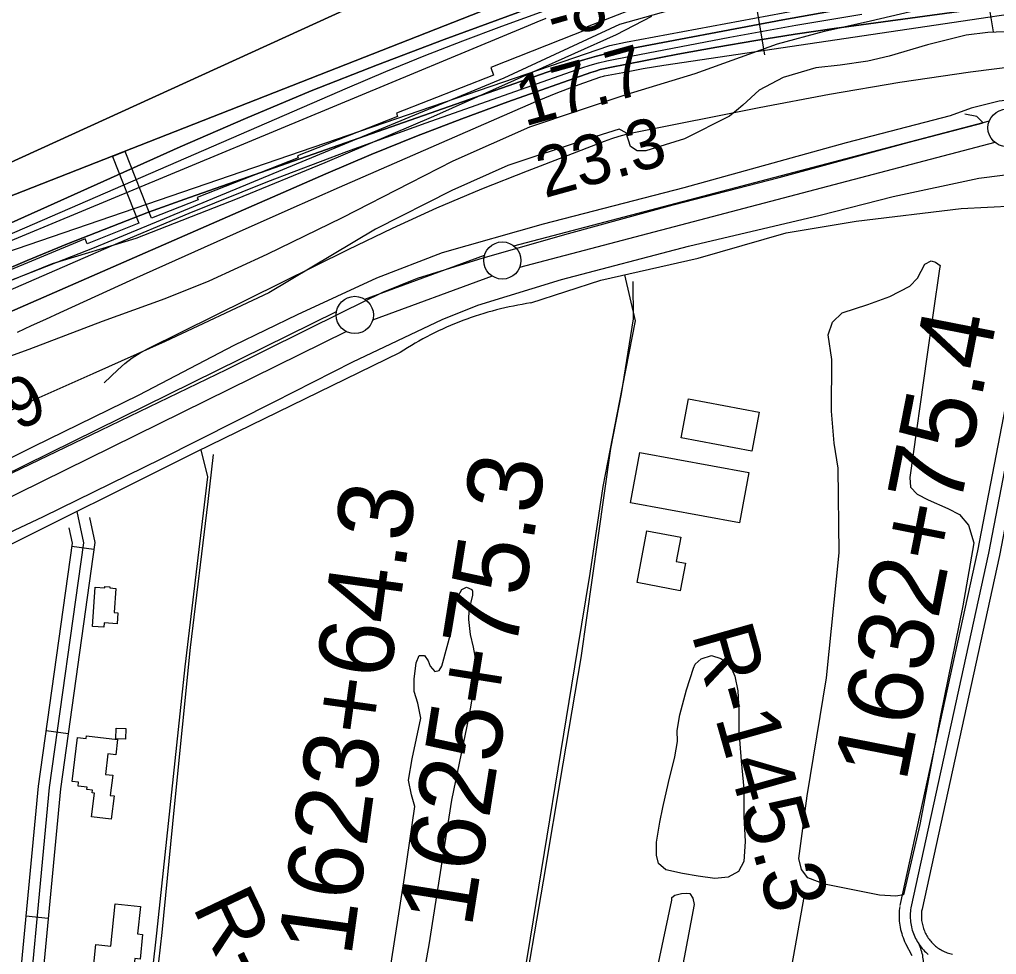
# Model space of a CAD drawing. Extents: x 3477039 to 3515015, y 546746 to 572297.
# Drawn here: x 3492421 to 3493733, y 561790 to 563045 of the extents above; entities that cross this region are included whole.
import ezdxf

# ---------------------------------------------------------------- set-up
doc = ezdxf.new("R2010")
doc.units = 0
for name, color, linetype in [('V-BLDG-OTLN', 7, 'Continuous'), ('V-DTCH-CNTR', 7, 'Continuous'), ('V-FLOD-BASE', 7, 'Continuous'), ('V-LEVE-TOET', 7, 'Continuous'), ('V-RIVR-EDGE', 7, 'Continuous'), ('V-RIVR-RANG', 7, 'Continuous'), ('V-RIVR-RANG-IDEN', 7, 'Continuous'), ('V-ROAD-CNTR', 7, 'Continuous'), ('V-RRAP-FSHR', 7, 'Continuous'), ('V-RRAP-RVMT', 7, 'Continuous'), ('V-SITE-VEGE', 7, 'Continuous'), ('V-SURV-IDEN', 7, 'Continuous'), ('V-SURV-LINE', 7, 'Continuous'), ('V-TOPO-DPTH', 7, 'Continuous'), ('V-TOPO-MINR', 7, 'Continuous'), ('V-TOPO-WATR', 7, 'Continuous'), ('V-UTIL-LINE', 7, 'Continuous')]:
    doc.layers.add(name, color=color, linetype=linetype)

msp = doc.modelspace()

# ---------------------------------------------------------------- linework, layer by layer
at = {"layer": 'V-BLDG-OTLN'}
for points in [[(3493404.6, 562465.8), (3493309.6, 562483.4), (3493319.3, 562535.8), (3493414.4, 562518.2)], [(3493388.1, 562369.6), (3493241.8, 562396.3), (3493254.2, 562463.9), (3493400.5, 562437.1)], [(3493250.4, 562289.5), (3493263.7, 562358.8), (3493309.4, 562350), (3493303.1, 562317.4), (3493315.3, 562315.1), (3493308.3, 562278.3)], [(3492550.7, 562281.4), (3492548.5, 562248.9), (3492553.4, 562248.6), (3492552.4, 562234), (3492534.8, 562235.2), (3492534.4, 562229.2), (3492519.2, 562230.3), (3492522.8, 562282.8), (3492535.8, 562282), (3492536, 562283.9), (3492542.5, 562283.5), (3492542.4, 562282)], [(3492564.1, 562093.1), (3492563.7, 562079), (3492550.7, 562079.4), (3492551.2, 562093.5)], [(3492548.2, 562002.8), (3492544.5, 561971.5), (3492518, 561974.7), (3492521.8, 562006.4), (3492518.7, 562006.8), (3492519.1, 562010.4), (3492511.7, 562011.3), (3492512, 562014.4), (3492499.9, 562015.8), (3492500.5, 562021.1), (3492491.9, 562022.2), (3492499, 562081.1), (3492510.8, 562079.7), (3492511.2, 562083.4), (3492553.1, 562078.3), (3492550.6, 562057.9), (3492540.1, 562059.1), (3492536.8, 562031.6), (3492546.4, 562030.4), (3492543.1, 562003.4)], [(3492544, 561800.9), (3492549.9, 561857.6), (3492583.7, 561854.1), (3492579.8, 561817.4), (3492586.5, 561816.7), (3492583.1, 561783.6), (3492576, 561784.3), (3492573.5, 561760.1), (3492545.9, 561763), (3492544.7, 561752.1), (3492519, 561754.8), (3492524, 561803)]]:
    msp.add_lwpolyline(points, close=True, dxfattribs=at)
at = {"layer": 'V-DTCH-CNTR'}
msp.add_lwpolyline([(3493474.2, 561866.7), (3493439.8, 561673.4), (3493401.3, 561476.1), (3493377.6, 561367.8)], dxfattribs=at)
at = {"layer": 'V-FLOD-BASE'}
msp.add_lwpolyline([(3492387.9, 562425.3), (3492530.4, 562494), (3492699.4, 562575.5), (3492855.5, 562653), (3492909.1, 562679), (3492955.6, 562698), (3493043.8, 562725.5), (3493158.5, 562758.1), (3493299, 562796.3), (3493441.3, 562833.4), (3493614.1, 562880.2), (3493715.2, 562906.5), (3493706.5, 562915.3), (3493690.7, 562918.4)], dxfattribs=at)
at = {"layer": 'V-LEVE-TOET'}
for points in [[(3494438.6, 562968.5), (3494223.7, 562956.1), (3494126.3, 562949.2), (3494024.2, 562948.2), (3493871.6, 562947.5), (3493851.7, 562947.7), (3493835.3, 562951.3), (3493828.8, 562949.6), (3493756.5, 562937.8), (3493736.6, 562935.6), (3493699, 562926.5), (3493670.7, 562916.2), (3493531.4, 562879.7), (3493313.2, 562819.1), (3493124.5, 562770.6), (3492988.7, 562731.8), (3492900.4, 562697.8), (3492793.9, 562648.7), (3492708.9, 562607.5), (3492581.7, 562540.9), (3492439.8, 562471.6), (3492271.3, 562387.2)], [(3492291.6, 562301.7), (3492453.6, 562377.9), (3492611.4, 562455.4), (3492763.4, 562531.7), (3492868.8, 562585.5), (3492988.9, 562642.7), (3493036.6, 562661.7), (3493148.9, 562696), (3493319.4, 562741.1), (3493496.3, 562782.6), (3493594.5, 562807.7), (3493709.1, 562832.1), (3493811.9, 562845.4), (3493948.7, 562853.8), (3494154.7, 562860.4), (3494322.5, 562867.4), (3494552.6, 562873.3)]]:
    msp.add_lwpolyline(points, dxfattribs=at)
at = {"layer": 'V-RIVR-EDGE'}
msp.add_lwpolyline([(3490644.4, 561791.8), (3490785.7, 561871), (3490982.9, 561976.2), (3491183.7, 562091.6), (3491388.1, 562206.3), (3491536.5, 562276.2), (3491819.6, 562422.6), (3491962.1, 562487.1), (3492072.1, 562539.6), (3492153.8, 562589.8), (3492211.5, 562609.5), (3492234.4, 562625.1), (3492346.1, 562669.2), (3492465.7, 562717.5), (3492578.1, 562751.5), (3492713.9, 562805.2), (3492831.6, 562853.5), (3492977.7, 562915.6), (3493111.1, 562975.3), (3493222.9, 563025.4), (3493270.4, 563049.9)], dxfattribs=at)
at = {"layer": 'V-ROAD-CNTR'}
for p, q in [((3492521.3, 562333.6), (3492491.6, 562337.8)), ((3492486.6, 562086), (3492456.9, 562090.2)), ((3492459.7, 561838.2), (3492429.9, 561841))]:
    msp.add_line(p, q, dxfattribs=at)
for points in [[(3493107.9, 562664.7), (3493201.6, 562695.5), (3493332.6, 562725), (3493450.7, 562758.7), (3493544.7, 562774.6), (3493685.4, 562791.7), (3493827.2, 562798.5), (3494050.8, 562809.9), (3494343.6, 562821.8), (3494659.2, 562837.7)], [(3493107.9, 562664.7), (3493201.6, 562695.5), (3493332.6, 562725), (3493450.7, 562758.7), (3493544.7, 562774.6), (3493685.4, 562791.7), (3493827.2, 562798.5), (3494050.8, 562809.9), (3494343.6, 562821.8), (3494659.2, 562837.7)], [(3493812.5, 562797.8), (3493722.4, 562328.8), (3493618, 561852.2)], [(3493794.2, 562781.9), (3493707.7, 562331.8), (3493603.3, 561855.4)], [(3493825, 562783.4), (3493737.1, 562325.7), (3493632.6, 561849)], [(3493233.5, 562702.6), (3493248, 562640.5), (3493226.6, 562531), (3493204.4, 562418), (3493186.9, 562301.4), (3493170.2, 562197.8), (3493103.5, 561789.8), (3493045.1, 561451.5), (3492972.9, 561455.8), (3492960.1, 561428.1), (3492864.7, 560815.7), (3492759.7, 560116), (3492701.5, 559741), (3492676.9, 559523.3)], [(3493244.9, 562693.3), (3493245.1, 562643.4), (3493229.1, 562542.6), (3493215, 562469.4), (3493197.7, 562349.2), (3493174.8, 562188), (3493150.9, 562045.6), (3493124.4, 561888), (3493094.4, 561712.8), (3493060.7, 561527.6), (3493047.8, 561446.7)], [(3493107.9, 562664.7), (3493102.1, 562663.8), (3493096.3, 562662.8), (3493090.4, 562661.7), (3493084.6, 562660.6), (3493078.8, 562659.4), (3493073.1, 562658.1), (3493067.3, 562656.7), (3493061.6, 562655.3), (3493055.9, 562653.8), (3493050.2, 562652.2), (3493044.5, 562650.5), (3493038.9, 562648.7), (3493033.2, 562646.9), (3493027.6, 562645), (3493022.1, 562643), (3493016.5, 562641), (3493011, 562638.8), (3493005.5, 562636.6), (3493000.1, 562634.4), (3492994.6, 562632), (3492989.2, 562629.6), (3492983.9, 562627.1), (3492978.5, 562624.5), (3492973.3, 562621.9), (3492968, 562619.2), (3492962.8, 562616.4), (3492957.6, 562613.5), (3492952.5, 562610.6), (3492947.4, 562607.6), (3492942.3, 562604.5), (3492937.3, 562601.4), (3492932.3, 562598.2), (3492931.6, 562597.8)], [(3493107.9, 562664.7), (3493102.1, 562663.8), (3493096.3, 562662.8), (3493090.4, 562661.7), (3493084.6, 562660.6), (3493078.8, 562659.4), (3493073.1, 562658.1), (3493067.3, 562656.7), (3493061.6, 562655.3), (3493055.9, 562653.8), (3493050.2, 562652.2), (3493044.5, 562650.5), (3493038.9, 562648.7), (3493033.2, 562646.9), (3493027.6, 562645), (3493022.1, 562643), (3493016.5, 562641), (3493011, 562638.8), (3493005.5, 562636.6), (3493000.1, 562634.4), (3492994.6, 562632), (3492989.2, 562629.6), (3492983.9, 562627.1), (3492978.5, 562624.5), (3492973.3, 562621.9), (3492968, 562619.2), (3492962.8, 562616.4), (3492957.6, 562613.5), (3492952.5, 562610.6), (3492947.4, 562607.6), (3492942.3, 562604.5), (3492937.3, 562601.4), (3492932.3, 562598.2), (3492931.6, 562597.8)], [(3492931.6, 562597.8), (3492659, 562464.8), (3492377, 562324.2), (3492147.7, 562212.3), (3491874.8, 562079.1), (3491609, 561946.4), (3491317.5, 561799.3), (3490863.4, 561571.4), (3490587.8, 561422.4), (3490458.2, 561352.1), (3490230.9, 561230.1), (3490098.9, 561164)], [(3492931.6, 562597.8), (3492659, 562464.8), (3492377, 562324.2), (3492147.7, 562212.3), (3491874.8, 562079.1), (3491609, 561946.4), (3491317.5, 561799.3), (3490863.4, 561571.4), (3490587.8, 561422.4), (3490458.2, 561352.1), (3490230.9, 561230.1), (3490098.9, 561164)], [(3492664.6, 562467.5), (3492673.6, 562431.1), (3492643.4, 562176), (3492605.2, 561818.3), (3492568.5, 561491)], [(3492681.5, 562461.1), (3492674.3, 562398.1), (3492650.5, 562201.8), (3492628.9, 561987.9), (3492612.3, 561819.3), (3492592.2, 561641.8), (3492573.9, 561482)], [(3492498.2, 562384.6), (3492507.4, 562342.6), (3492461.3, 562013.9), (3492422.9, 561608.2), (3492408.8, 561461.8)], [(3492515.4, 562376.4), (3492522.6, 562343.2), (3492476.2, 562012.2), (3492437.8, 561606.8), (3492423.8, 561460.4)], [(3492487.7, 562362.6), (3492492.2, 562342), (3492446.4, 562015.7), (3492407.9, 561609.7), (3492393.9, 561463.3)], [(3493603.1, 561854.3), (3493602.8, 561851.7), (3493602.5, 561848.9), (3493602.3, 561846), (3493602.2, 561843.2), (3493602.2, 561840.3), (3493602.3, 561837.5), (3493602.5, 561834.6), (3493602.7, 561831.8), (3493603.1, 561829), (3493603.6, 561826.2), (3493604.2, 561823.4), (3493604.9, 561820.6), (3493605.7, 561817.9), (3493606.5, 561815.2), (3493607.5, 561812.5), (3493608.5, 561809.9), (3493609.7, 561807.2), (3493610.9, 561804.7), (3493619.3, 561788.5)], [(3493618, 561852.2), (3493617.6, 561849.9), (3493617.4, 561847.6), (3493617.2, 561845.2), (3493617.2, 561842.9), (3493617.2, 561840.6), (3493617.2, 561838.3), (3493617.4, 561835.9), (3493617.6, 561833.6), (3493618, 561831.3), (3493618.4, 561829), (3493618.8, 561826.7), (3493619.4, 561824.4), (3493620, 561822.2), (3493620.7, 561820), (3493621.5, 561817.8), (3493622.4, 561815.6), (3493623.3, 561813.5), (3493624.3, 561811.4), (3493625.4, 561809.3), (3493626.5, 561807.3), (3493627.8, 561805.3), (3493629, 561803.3), (3493630.4, 561801.4), (3493631.8, 561799.6), (3493633.3, 561797.8), (3493634.8, 561796), (3493636.4, 561794.3), (3493638.1, 561792.7), (3493639.8, 561791.1), (3493641.5, 561789.6)], [(3493632.8, 561850.2), (3493632.5, 561848.1), (3493632.4, 561846.3), (3493632.2, 561844.5), (3493632.2, 561842.7), (3493632.2, 561840.8), (3493632.2, 561839), (3493632.4, 561837.2), (3493632.5, 561835.4), (3493632.8, 561833.6), (3493633.1, 561831.8), (3493633.5, 561830), (3493633.9, 561828.3), (3493634.4, 561826.5), (3493634.9, 561824.8), (3493635.6, 561823.1), (3493636.2, 561821.4), (3493637, 561819.7), (3493637.7, 561818.1), (3493638.6, 561816.5), (3493639.5, 561814.9), (3493640.4, 561813.3), (3493641.4, 561811.8), (3493642.5, 561810.3), (3493643.6, 561808.9), (3493644.7, 561807.5), (3493645.9, 561806.1), (3493647.2, 561804.8), (3493648.5, 561803.5), (3493649.8, 561802.3), (3493651.2, 561801.1), (3493652.6, 561799.9), (3493654, 561798.8), (3493655.5, 561797.8), (3493657, 561796.8), (3493658.6, 561795.9), (3493660.2, 561795), (3493661.8, 561794.2), (3493663.5, 561793.4), (3493665.1, 561792.7), (3493666.8, 561792), (3493668.5, 561791.4), (3493670.3, 561790.9), (3493672, 561790.4), (3493673.8, 561790)], [(3493633.9, 561760.4), (3493634.3, 561762.7), (3493634.7, 561765.1), (3493634.9, 561767.4), (3493635.1, 561769.8), (3493635.3, 561772.1), (3493635.3, 561774.5), (3493635.3, 561776.9), (3493635.2, 561779.3), (3493635, 561781.6), (3493634.7, 561784), (3493634.3, 561786.3), (3493633.9, 561788.7), (3493633.4, 561791), (3493632.8, 561793.3), (3493632.1, 561795.5), (3493631.4, 561797.8), (3493630.5, 561800), (3493629.7, 561802.2), (3493629.4, 561802.8)]]:
    msp.add_lwpolyline(points, dxfattribs=at)
at = {"layer": 'V-RRAP-FSHR'}
msp.add_lwpolyline([(3489054.8, 560790.6), (3489154.9, 560856.7), (3489314, 560972.6), (3489469.8, 561082.9), (3489623.5, 561176.6), (3489760.8, 561242.8), (3490092.4, 561465.2), (3490361, 561618.7), (3490470.2, 561703.1), (3490764.4, 561858.3), (3491238.6, 562125.8), (3491455.7, 562244.8), (3491747.4, 562389.4), (3492000.4, 562514.8), (3492185.5, 562607.6), (3492522.2, 562739.1), (3493071.9, 562967.2), (3493227.5, 563039.2), (3493383.9, 563083.6)], dxfattribs=at)
at = {"layer": 'V-RRAP-RVMT'}
for p, q in [((3493277.7, 563072.7), (3493183.3, 563035.5)), ((3493183.3, 563035.5), (3493184.5, 563032.4)), ((3493184.5, 563032.4), (3493053.9, 562980.9)), ((3493057.9, 562970.8), (3492927.4, 562919.4)), ((3493053.9, 562980.9), (3493057.9, 562970.8)), ((3492927.4, 562919.4), (3492929, 562915.2)), ((3492929, 562915.2), (3492794.4, 562862.1)), ((3492563.2, 562868.3), (3492546.1, 562861.6)), ((3492598.6, 562778.5), (3492563.2, 562868.3)), ((3492546.1, 562861.6), (3492581.5, 562771.8)), ((3492795.3, 562859.8), (3492659.8, 562806.3)), ((3492794.4, 562862.1), (3492795.3, 562859.8)), ((3492661.1, 562803.2), (3492598.6, 562778.5)), ((3492659.8, 562806.3), (3492661.1, 562803.2)), ((3492581.5, 562771.8), (3492512, 562744.3)), ((3492509.4, 562750.7), (3492381.6, 562697.8)), ((3492512, 562744.3), (3492509.4, 562750.7))]:
    msp.add_line(p, q, dxfattribs=at)
at = {"layer": 'V-SITE-VEGE'}
for points in [[(3492329.2, 562564.6), (3492434.2, 562602.7), (3492532.7, 562640.2), (3492617, 562670.7), (3492676, 562694.4), (3492753.9, 562730.3), (3492854.9, 562779.5), (3492945.8, 562825.9), (3493003.6, 562855.4), (3493106.3, 562901.1), (3493236, 562944.8), (3493328.6, 562973), (3493438.8, 563012.7), (3493501.9, 563029.9), (3493563.8, 563043.5), (3493644.5, 563062.3)], [(3495020.2, 563049), (3494706.6, 563028.4), (3494589.2, 563025.3), (3494473.4, 563022), (3494355.8, 563021.2), (3494235.2, 563014.4), (3494131, 563010.5), (3494100.4, 563006.6), (3494077.5, 563009.1), (3494038.1, 563014.1), (3493928.9, 563027.3), (3493808.9, 563034.7), (3493755.4, 563029.2), (3493721.3, 563027.7), (3493692.4, 563024.3), (3493640.6, 563011.2)], [(3493640.6, 563011.2), (3493588.7, 562996.3), (3493560.4, 562989.5), (3493523.3, 562983.9), (3493490.4, 562980.6), (3493446.7, 562967.4), (3493414.3, 562950.6), (3493392.4, 562930.1), (3493384.1, 562923.1), (3493374.6, 562915.6), (3493314.3, 562885.2), (3493262.2, 562869), (3493250.4, 562869.1), (3493241.6, 562875), (3493235.9, 562893.3), (3493226.5, 562898.1), (3493179.3, 562883.2), (3493076.8, 562849.2), (3493001.8, 562815.7), (3492899.3, 562764), (3492756.2, 562678.5), (3492617, 562613.1), (3492519.6, 562569.7), (3492431.3, 562529.9), (3492305.6, 562472.6)], [(3492905.3, 561680.5), (3492938.1, 561893.1), (3492952.3, 561988.3), (3492947.7, 562004.2), (3492943.7, 562023.7), (3492948.7, 562052.4), (3492960.2, 562107), (3492956.3, 562127.1), (3492951.1, 562143), (3492951.2, 562159.5), (3492953.7, 562181.2), (3492957.9, 562191.2), (3492965, 562191.1), (3492970.2, 562184), (3492972.5, 562176.9), (3492978.9, 562169.8), (3492984.8, 562171), (3492988.4, 562176.8), (3493001.1, 562225), (3493008.5, 562267.8), (3493015.1, 562280.1), (3493021.6, 562283), (3493028.6, 562280), (3493029.7, 562277.7), (3493029.7, 562272.4), (3493024.8, 562251.8), (3493024.2, 562239.5), (3493026.4, 562219.5), (3493030.4, 562202.4), (3493034.9, 562178.2), (3493033, 562158.3), (3493024.4, 562109.5), (3493001.2, 561996.8), (3492970.9, 561802.9), (3492935.3, 561606.7)]]:
    msp.add_lwpolyline(points, dxfattribs=at)
for points in [[(3493656.4, 562710.5), (3493639.6, 562592.5), (3493616.6, 562430.3), (3493617.7, 562417.4), (3493626.5, 562407.9), (3493641.1, 562400.1), (3493667.5, 562388.8), (3493683.3, 562380.4), (3493695.6, 562366.2), (3493702.4, 562342.6), (3493687.7, 562258), (3493657.8, 562110.7), (3493630.2, 561964.4), (3493608.3, 561869.9), (3493597.7, 561868.2), (3493576, 561869.5), (3493502, 561884.2), (3493479.7, 561892.6), (3493471, 561903.9), (3493467.6, 561918.6), (3493478.8, 562002.6), (3493504.7, 562161.2), (3493521.8, 562329.3), (3493520.3, 562442.8), (3493515.2, 562476.4), (3493511.5, 562519.3), (3493512, 562588.7), (3493506.9, 562621.7), (3493512.9, 562638.7), (3493526, 562651.5), (3493560.2, 562662.5), (3493589.6, 562673.4), (3493616.8, 562687.3), (3493626.9, 562697.8), (3493637, 562716.6), (3493645.3, 562721.2), (3493651.2, 562719.4), (3493657.6, 562715.2)], [(3493326, 562174.3), (3493328.4, 562179.6), (3493336.6, 562186.6), (3493350.2, 562191.2), (3493363.1, 562187), (3493374.8, 562179.2), (3493381.8, 562163.3), (3493385.7, 562143.9), (3493387.3, 562117.4), (3493387.1, 562089.7), (3493390.3, 562049.7), (3493393.6, 562012.1), (3493393.9, 561975), (3493395.4, 561941.5), (3493394, 561914.4), (3493386.8, 561901), (3493372.7, 561893.4), (3493355, 561891.8), (3493332.7, 561894.9), (3493311.6, 561898.6), (3493289.2, 561903.4), (3493279.3, 561911.8), (3493276.4, 561923), (3493276.6, 561940.6), (3493280.9, 561967.6), (3493285.2, 561987), (3493292.5, 562020.5), (3493301, 562055.1), (3493304.6, 562075.7), (3493304.2, 562090.4), (3493307.9, 562111.5), (3493316.9, 562145)], [(3493297.2, 561862.8), (3493297.2, 561866.3), (3493301.3, 561869.2), (3493310.2, 561871.5), (3493316.6, 561872.1), (3493321.3, 561871.5), (3493325.4, 561865.5), (3493327.1, 561856.7), (3493300.2, 561714.6), (3493267.2, 561548.4), (3493248.8, 561456.2), (3493238.1, 561437.5), (3493229.9, 561435.2), (3493222.8, 561439.3), (3493222.3, 561445.8), (3493224.8, 561466.4), (3493242, 561561.5), (3493261.8, 561695.5)]]:
    msp.add_lwpolyline(points, close=True, dxfattribs=at)
at = {"layer": 'V-SURV-LINE'}
for points in [[(3493085, 562741.3), (3493723.4, 562909.2)], [(3493731, 562880.2), (3493092.6, 562712.3)], [(3492885, 562669.6), (3493045.5, 562728.9)], [(3492885, 562669.6), (3493045.5, 562728.9)], [(3493055.9, 562700.7), (3492895.4, 562641.4)], [(3493055.9, 562700.7), (3492895.4, 562641.4)], [(3491272.3, 561877), (3492846.9, 562653.2)], [(3491272.3, 561877), (3492846.9, 562653.2)], [(3492860.2, 562626.3), (3491285.6, 561850.1)], [(3492860.2, 562626.3), (3491285.6, 561850.1)]]:
    msp.add_lwpolyline(points, dxfattribs=at)
for centre in [(3493746.5, 562899.8), (3493069.5, 562721.7), (3492871.5, 562648.6)]:
    msp.add_circle(centre, 25, dxfattribs=at)
at = {"layer": 'V-TOPO-DPTH'}
for points in [[(3492316.5, 562811.1), (3493127.8, 563181.9)], [(3493127.8, 563181.9), (3492316.5, 562811.1)], [(3494166.9, 563122.2), (3493515.2, 563033.1), (3493462.6, 563025.5), (3493410, 563017.3), (3493357.6, 563008.2), (3493305.4, 562998.6), (3493214, 562981), (3493207.5, 562979.6), (3493201, 562978), (3493194.7, 562976.1), (3493188.4, 562974), (3493077, 562934.7), (3493015.4, 562912.1), (3492954.1, 562888.7), (3492893.3, 562863.9), (3492832.8, 562838.3), (3492364.4, 562633.4)], [(3492342.4, 562782.1), (3493124, 563089.1)], [(3493124, 563089.1), (3492342.4, 562782.1)], [(3493148.9, 563076.5), (3492991.3, 563018.6), (3492901.8, 562984.7), (3492812.9, 562949.5), (3492724.6, 562912.5), (3492636.9, 562874.2), (3492325.2, 562734.3)], [(3493148.9, 563076.5), (3492991.3, 563018.6), (3492901.8, 562984.7), (3492812.9, 562949.5), (3492724.6, 562912.5), (3492636.9, 562874.2), (3492325.2, 562734.3)], [(3493566.5, 563066.3), (3493446.2, 563044.8), (3493228, 563003.6), (3493211.9, 563000.2), (3493195.9, 562996.3), (3493180.1, 562991.7), (3493164.4, 562986.6), (3492649.5, 562806.4), (3492594.6, 562786.5), (3492485.7, 562744.3), (3492431.8, 562721.8), (3492391.4, 562704.6)], [(3492391.4, 562704.6), (3492431.8, 562721.8), (3492485.7, 562744.3), (3492594.6, 562786.5), (3492649.5, 562806.4), (3493164.4, 562986.6), (3493180.1, 562991.7), (3493195.9, 562996.3), (3493211.9, 563000.2), (3493228, 563003.6), (3493446.2, 563044.8), (3493566.5, 563066.3)], [(3492316.2, 562709.6), (3493104.6, 563037.4), (3493116.5, 563042.3), (3493128.4, 563047)], [(3492316.2, 562709.6), (3493104.6, 563037.4), (3493116.5, 563042.3), (3493128.4, 563047)]]:
    msp.add_lwpolyline(points, dxfattribs=at)
at = {"layer": 'V-TOPO-MINR'}
for points in [[(3492316.5, 562811.1), (3493127.8, 563181.9)], [(3492364.4, 562633.4), (3492832.8, 562838.3), (3492893.3, 562863.9), (3492954.1, 562888.7), (3493015.4, 562912.1), (3493077, 562934.7), (3493188.4, 562974), (3493194.7, 562976.1), (3493201, 562978), (3493207.5, 562979.6), (3493214, 562981), (3493305.4, 562998.6), (3493357.6, 563008.2), (3493410, 563017.3), (3493462.6, 563025.5), (3493515.2, 563033.1), (3494166.9, 563122.2)], [(3492418.4, 562625.3), (3492437.5, 562634.2), (3492456.6, 562643), (3492475.7, 562651.7), (3492575, 562696.9), (3492643.8, 562728.1), (3492712.8, 562759), (3492781.9, 562789.7), (3492851.1, 562820.1), (3493111.6, 562933.8), (3493126.7, 562940.3), (3493141.9, 562946.5), (3493157.2, 562952.3), (3493172.6, 562958), (3493200.4, 562967.8), (3493202, 562968.4), (3493205.3, 562969.3), (3493206.9, 562969.6), (3493231.2, 562974.3), (3493245, 562976.9), (3493258.8, 562979.4), (3493272.7, 562981.7), (3493286.6, 562983.9), (3494174.8, 563116.3)], [(3492337.2, 562710), (3493214.1, 563010.5), (3493235.1, 563014.9), (3493639, 563090.5)], [(3492342.4, 562782.1), (3493124, 563089.1)], [(3492325.2, 562734.3), (3492636.9, 562874.2), (3492724.6, 562912.5), (3492812.9, 562949.5), (3492901.8, 562984.7), (3492991.3, 563018.6), (3493148.9, 563076.5)], [(3492319.6, 562718.8), (3492861.7, 562953.8), (3492913.1, 562975.5), (3492964.7, 562996.7), (3493016.7, 563016.9), (3493069, 563036.5), (3493161.4, 563070.2)], [(3492377.9, 562669.1), (3492544.7, 562741.2), (3492649.3, 562785.2), (3492754.5, 562827.7), (3492860.6, 562867.9), (3492967.3, 562906.7), (3493176.4, 562980.3), (3493187.4, 562983.9), (3493198.5, 562987.1), (3493209.7, 562989.9), (3493221, 562992.3), (3493375.1, 563021.7), (3493463.6, 563037.7), (3493552.3, 563052.6)], [(3492316.2, 562709.6), (3493104.6, 563037.4), (3493116.5, 563042.3), (3493128.4, 563047)], [(3492535, 562557.5), (3492553.3, 562574.9), (3492562.7, 562583.2), (3492572.6, 562590.8), (3492583.2, 562597.5), (3492594.2, 562603.6), (3492862.7, 562736.7), (3492921.9, 562765), (3492981.7, 562792.3), (3493042.2, 562817.8), (3493103.2, 562842.2), (3493206.7, 562882), (3493216.4, 562885.4), (3493226.3, 562888.5), (3493236.2, 562891.2), (3493246.3, 562893.5), (3493414.3, 562927.4), (3493508.7, 562945.2), (3493603.3, 562961.4), (3493698.3, 562975.1), (3493793.6, 562987.2)]]:
    msp.add_lwpolyline(points, dxfattribs=at)
at = {"layer": 'V-TOPO-WATR'}
msp.add_lwpolyline([(3492391.4, 562704.6), (3492431.8, 562721.8), (3492485.7, 562744.3), (3492594.6, 562786.5), (3492649.5, 562806.4), (3493164.4, 562986.6), (3493180.1, 562991.7), (3493195.9, 562996.3), (3493211.9, 563000.2), (3493228, 563003.6), (3493446.2, 563044.8), (3493566.5, 563066.3)], dxfattribs=at)
at = {"layer": 'V-UTIL-LINE'}
for p, q in [((3493729.2, 563028.6), (3493268.7, 565781.5)), ((3493422.2, 562997.9), (3492951.4, 565720.1))]:
    msp.add_line(p, q, dxfattribs=at)

# ---------------------------------------------------------------- texts
at = {"layer": 'V-RIVR-RANG'}
for s, rotation, p in [('-8', 15.8729, (3493138.6, 563016.1)), ('17.7', 15.5883, (3493099.2, 562901.5)), ('23.3', 15.5883, (3493126.3, 562805.3)), ('20.9', 25.3783, (3492305.8, 562438.6))]:
    msp.add_text(s, height=67, rotation=rotation, dxfattribs=at).set_placement(p)
at = {"layer": 'V-RIVR-RANG-IDEN'}
for s, rotation, p in [('R-145.3', 285.7312, (3493323.2, 562220.5)), ('R-145.6', 295.5236, (3492652.8, 561854.1))]:
    msp.add_text(s, height=83, rotation=rotation, dxfattribs=at).set_placement(p)
at = {"layer": 'V-SURV-IDEN'}
for s, rotation, p in [('1632+75.4', 78.8964, (3493611.5, 562019.5)), ('1625+75.3', 80.9584, (3493028.2, 561823.8)), ('1623+64.3', 82.1046, (3492866.6, 561785.3))]:
    msp.add_text(s, height=100, rotation=rotation, dxfattribs=at).set_placement(p)

doc.saveas('drawing.dxf')
